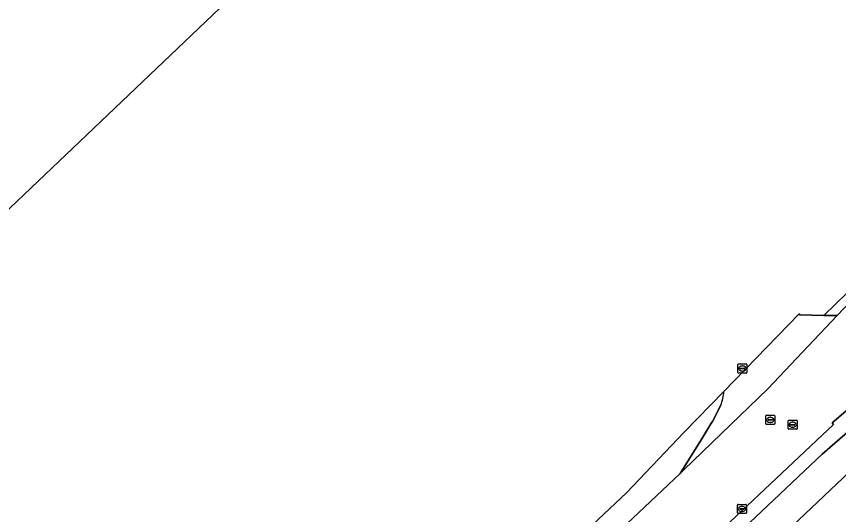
# Model space of a CAD drawing. Extents: x 156141 to 158132, y 385651 to 388333.
# Drawn here: x 156462.7 to 156553.2, y 387583.7 to 387638.5 of the extents above; entities that cross this region are included whole.
import ezdxf

# ---------------------------------------------------------------- set-up
doc = ezdxf.new("R2010")
doc.units = 0
for name, color, linetype in [('IMGEO_Berm_groen', 7, 'Continuous'), ('IMGEO_Erf', 7, 'Continuous'), ('IMGEO_Fietspad_gesloten', 7, 'Continuous'), ('IMGEO_Hek', 7, 'Continuous'), ('IMGEO_Kolk', 7, 'Continuous'), ('IMGEO_Pand', 7, 'Continuous'), ('IMGEO_Rijbaan_lokaal_gesloten', 7, 'Continuous'), ('IMGEO_Rijbaan_lokaal_open', 7, 'Continuous'), ('IMGEO_Rioolput', 7, 'Continuous')]:
    doc.layers.add(name, color=color, linetype=linetype)

msp = doc.modelspace()

# ---------------------------------------------------------------- linework, layer by layer
at = {"layer": 'IMGEO_Berm_groen'}
for points in [[(156495.527, 387537.568), (156551.398, 387590.304), (156578.126, 387613.433), (156585.415, 387620.086), (156584.258, 387621.261)], [(156590.669, 387620.135), (156581.442, 387611.597), (156554.376, 387588.321), (156498.217, 387535.194), (156430.268, 387471.316)], [(156576.876, 387614.53), (156552.503, 387593.766), (156552.666, 387593.555), (156494.497, 387538.848), (156379.528, 387430.462)], [(156540.59, 387597.212), (156536.23, 387592.718), (156529.863, 387586.065), (156510.629, 387567.966), (156497.455, 387555.488), (156496.881, 387556.093), (156495.089, 387554.361), (156495.654, 387553.795), (156471.142, 387530.701), (156468.008, 387527.74), (156473.626, 387529.59), (156535.77, 387588.187)], [(156535.77, 387588.187), (156538.283, 387592.184), (156539.159, 387593.638), (156539.317, 387593.901), (156540.239, 387595.708)]]:
    msp.add_lwpolyline(points, dxfattribs=at)
msp.add_arc((156535.879, 387597.518), 4.721, 337.44907, 356.27806, dxfattribs=at)
at = {"layer": 'IMGEO_Erf'}
for points in [[(156460.267, 387789.401), (156466.183, 387783.179), (156454.133, 387771.742), (156550.238, 387670.785), (156549.847, 387670.412), (156549.536, 387670.738), (156534.24, 387656.305), (156534.551, 387655.98), (156534.16, 387655.607), (156518.91, 387671.612), (156443.431, 387599.812)], [(156510.629, 387567.966), (156529.863, 387586.065), (156536.23, 387592.718), (156540.59, 387597.212), (156548.867, 387605.742), (156548.97, 387605.628), (156551.599, 387605.578), (156553.077, 387605.55), (156570.86, 387624.283), (156571.693, 387625.069), (156569.586, 387628.024), (156568.413, 387628.275), (156567.055, 387628.928), (156566.497, 387631.918), (156566.751, 387632.873), (156567.5, 387633.796), (156575.957, 387641.808)]]:
    msp.add_lwpolyline(points, dxfattribs=at)
at = {"layer": 'IMGEO_Fietspad_gesloten'}
for points in [[(156589.88, 387624.16), (156586.283, 387620.878), (156585.415, 387620.086), (156578.126, 387613.433), (156551.398, 387590.304), (156495.527, 387537.568), (156379.452, 387427.902), (156367.052, 387416.223), (156352.9, 387403.206)], [(156353.343, 387398.723), (156369.296, 387413.778), (156374.588, 387418.771), (156381.614, 387425.402), (156430.268, 387471.316), (156498.217, 387535.194), (156554.376, 387588.321), (156581.442, 387611.597), (156590.669, 387620.135)]]:
    msp.add_lwpolyline(points, dxfattribs=at)
at = {"layer": 'IMGEO_Hek'}
for points in [[(156570.86, 387624.283), (156551.599, 387605.578)], [(156548.867, 387605.742), (156540.59, 387597.212), (156536.23, 387592.718), (156529.863, 387586.065), (156510.629, 387567.966), (156497.455, 387555.488), (156496.881, 387556.093), (156495.089, 387554.361), (156495.654, 387553.795), (156471.142, 387530.701), (156467.766, 387527.512), (156457.451, 387517.769), (156452.106, 387512.72), (156425.089, 387487.348), (156391.387, 387455.539), (156391.052, 387455.634), (156386.592, 387456.896), (156386.35, 387456.964), (156377.511, 387448.6), (156375.204, 387442.28), (156374.956, 387442.047), (156370.988, 387438.316), (156367.952, 387435.462), (156364.053, 387431.796)], [(156551.599, 387605.578), (156548.97, 387605.628), (156548.867, 387605.742)]]:
    msp.add_lwpolyline(points, dxfattribs=at)
at = {"layer": 'IMGEO_Kolk'}
for p, q in [((156542.074, 387583.857), (156542.074, 387584.709)), ((156542.149, 387584.783), (156543.001, 387584.783)), ((156542.333, 387584.277), (156542.333, 387584.289)), ((156542.771, 387584.24), (156542.373, 387584.24)), ((156542.376, 387584.326), (156542.774, 387584.326)), ((156542.562, 387584.563), (156542.587, 387584.563)), ((156542.817, 387584.289), (156542.817, 387584.277)), ((156543.075, 387584.709), (156543.075, 387583.857)), ((156543.001, 387583.783), (156542.149, 387583.783)), ((156542.585, 387584.003), (156542.56, 387584.003))]:
    msp.add_line(p, q, dxfattribs=at)
for points in [[(156542.074, 387583.857), (156542.074, 387584.709)], [(156542.149, 387584.783), (156543.001, 387584.783)], [(156543.075, 387584.709), (156543.075, 387583.857)], [(156543.001, 387583.783), (156542.149, 387583.783)]]:
    msp.add_lwpolyline(points, dxfattribs=at)
for centre, radius, start, end in [((156542.151, 387584.707), 0.0765, 91.55205, 178.44795), ((156542.151, 387584.707), 0.0765, 91.55205, 178.44795), ((156542.373, 387584.286), 0.0403, 85.87752, 175.75265), ((156542.37, 387584.276), 0.0366, 178.93798, 274.71019), ((156542.774, 387584.283), 0.043, 264.86636, 352.45326), ((156542.778, 387584.288), 0.0386, 1.73085, 96.63898), ((156542.999, 387584.707), 0.0765, 1.55205, 88.44795), ((156542.999, 387584.707), 0.0765, 1.55205, 88.44795), ((156542.151, 387583.859), 0.0765, 181.55205, 268.44795), ((156542.151, 387583.859), 0.0765, 181.55205, 268.44795), ((156542.999, 387583.859), 0.0765, 271.55205, 358.44795), ((156542.999, 387583.859), 0.0765, 271.55205, 358.44795)]:
    msp.add_arc(centre, radius, start, end, dxfattribs=at)
for centre, major_axis, ratio, start_param, end_param in [((156542.561, 387584.283), (-0.387, 0.002), 0.722429, 4.712389, 7.853982), ((156542.586, 387584.283), (-0.39, 0.002), 0.717154, 1.570796, 4.712389)]:
    msp.add_ellipse(centre, major_axis=major_axis, ratio=ratio, start_param=start_param, end_param=end_param, dxfattribs=at)
at = {"layer": 'IMGEO_Pand'}
msp.add_lwpolyline([(156443.431, 387599.812), (156518.91, 387671.612), (156534.16, 387655.607), (156534.551, 387655.98), (156534.24, 387656.305), (156549.536, 387670.738), (156549.847, 387670.412), (156550.238, 387670.785), (156454.133, 387771.742), (156466.183, 387783.179), (156460.267, 387789.401)], dxfattribs=at)
at = {"layer": 'IMGEO_Rijbaan_lokaal_gesloten'}
for points in [[(156579.595, 387625.712), (156576.006, 387629.138), (156571.693, 387625.069), (156570.86, 387624.283), (156553.077, 387605.55), (156545.435, 387597.5), (156536.195, 387588.588), (156535.77, 387588.187), (156473.626, 387529.59), (156461.719, 387518.363), (156394.388, 387454.876), (156370.883, 387432.712), (156368.353, 387430.318), (156363.976, 387426.193), (156346.82, 387410.027)], [(156494.497, 387538.848), (156552.666, 387593.555), (156552.503, 387593.766), (156576.876, 387614.53)]]:
    msp.add_lwpolyline(points, dxfattribs=at)
at = {"layer": 'IMGEO_Rijbaan_lokaal_open'}
for points in [[(156540.239, 387595.708), (156539.317, 387593.901), (156539.159, 387593.638), (156538.283, 387592.184), (156535.77, 387588.187), (156536.195, 387588.588), (156545.435, 387597.5), (156553.077, 387605.55)], [(156553.077, 387605.55), (156551.599, 387605.578), (156548.97, 387605.628), (156548.867, 387605.742), (156540.59, 387597.212)]]:
    msp.add_lwpolyline(points, dxfattribs=at)
msp.add_arc((156535.879, 387597.518), 4.721, 337.44907, 356.27806, dxfattribs=at)
at = {"layer": 'IMGEO_Rioolput'}
for p, q in [((156542.13, 387599.309), (156542.13, 387600.161)), ((156542.205, 387600.235), (156543.057, 387600.235)), ((156542.389, 387599.729), (156542.389, 387599.741)), ((156542.827, 387599.692), (156542.429, 387599.692)), ((156542.432, 387599.778), (156542.83, 387599.778)), ((156542.641, 387599.455), (156542.616, 387599.455)), ((156542.618, 387600.015), (156542.643, 387600.015)), ((156542.873, 387599.741), (156542.873, 387599.729)), ((156543.131, 387600.161), (156543.131, 387599.309)), ((156543.057, 387599.235), (156542.205, 387599.235)), ((156545.199, 387593.657), (156545.199, 387594.509)), ((156545.274, 387594.583), (156546.126, 387594.583)), ((156545.458, 387594.077), (156545.458, 387594.089)), ((156545.896, 387594.04), (156545.498, 387594.04)), ((156545.501, 387594.126), (156545.899, 387594.126)), ((156545.687, 387594.363), (156545.712, 387594.363)), ((156545.942, 387594.089), (156545.942, 387594.077)), ((156546.2, 387594.509), (156546.2, 387593.657)), ((156547.745, 387594.043), (156548.597, 387594.043)), ((156546.126, 387593.583), (156545.274, 387593.583)), ((156545.71, 387593.803), (156545.685, 387593.803)), ((156547.67, 387593.117), (156547.67, 387593.969)), ((156547.929, 387593.537), (156547.929, 387593.549)), ((156548.367, 387593.5), (156547.969, 387593.5)), ((156547.972, 387593.586), (156548.37, 387593.586)), ((156548.181, 387593.263), (156548.156, 387593.263)), ((156548.158, 387593.823), (156548.183, 387593.823)), ((156548.413, 387593.549), (156548.413, 387593.537)), ((156548.671, 387593.969), (156548.671, 387593.117)), ((156548.597, 387593.043), (156547.745, 387593.043))]:
    msp.add_line(p, q, dxfattribs=at)
for points in [[(156542.13, 387599.309), (156542.13, 387600.161)], [(156542.205, 387600.235), (156543.057, 387600.235)], [(156543.131, 387600.161), (156543.131, 387599.309)], [(156543.057, 387599.235), (156542.205, 387599.235)], [(156545.199, 387593.657), (156545.199, 387594.509)], [(156545.274, 387594.583), (156546.126, 387594.583)], [(156546.2, 387594.509), (156546.2, 387593.657)], [(156547.745, 387594.043), (156548.597, 387594.043)], [(156546.126, 387593.583), (156545.274, 387593.583)], [(156547.67, 387593.117), (156547.67, 387593.969)], [(156548.671, 387593.969), (156548.671, 387593.117)], [(156548.597, 387593.043), (156547.745, 387593.043)]]:
    msp.add_lwpolyline(points, dxfattribs=at)
for centre, radius, start, end in [((156542.207, 387600.159), 0.0765, 91.55205, 178.44795), ((156542.207, 387600.159), 0.0765, 91.55205, 178.44795), ((156542.429, 387599.738), 0.0403, 85.87752, 175.75265), ((156542.426, 387599.728), 0.0366, 178.93798, 274.71019), ((156542.83, 387599.735), 0.043, 264.86636, 352.45326), ((156542.834, 387599.74), 0.0386, 1.73085, 96.63898), ((156543.055, 387600.159), 0.0765, 1.55205, 88.44795), ((156543.055, 387600.159), 0.0765, 1.55205, 88.44795), ((156542.207, 387599.311), 0.0765, 181.55205, 268.44795), ((156542.207, 387599.311), 0.0765, 181.55205, 268.44795), ((156543.055, 387599.311), 0.0765, 271.55205, 358.44795), ((156543.055, 387599.311), 0.0765, 271.55205, 358.44795), ((156545.276, 387594.507), 0.0765, 91.55205, 178.44795), ((156545.276, 387594.507), 0.0765, 91.55205, 178.44795), ((156545.498, 387594.086), 0.0403, 85.87752, 175.75265), ((156545.495, 387594.076), 0.0366, 178.93798, 274.71019), ((156545.899, 387594.083), 0.043, 264.86636, 352.45326), ((156545.903, 387594.088), 0.0386, 1.73085, 96.63898), ((156546.124, 387594.507), 0.0765, 1.55205, 88.44795), ((156546.124, 387594.507), 0.0765, 1.55205, 88.44795), ((156547.747, 387593.967), 0.0765, 91.55205, 178.44795), ((156547.747, 387593.967), 0.0765, 91.55205, 178.44795), ((156548.595, 387593.967), 0.0765, 1.55205, 88.44795), ((156548.595, 387593.967), 0.0765, 1.55205, 88.44795), ((156545.276, 387593.659), 0.0765, 181.55205, 268.44795), ((156545.276, 387593.659), 0.0765, 181.55205, 268.44795), ((156546.124, 387593.659), 0.0765, 271.55205, 358.44795), ((156546.124, 387593.659), 0.0765, 271.55205, 358.44795), ((156547.747, 387593.119), 0.0765, 181.55205, 268.44795), ((156547.747, 387593.119), 0.0765, 181.55205, 268.44795), ((156547.969, 387593.546), 0.0403, 85.87752, 175.75265), ((156547.966, 387593.536), 0.0366, 178.93798, 274.71019), ((156548.37, 387593.543), 0.043, 264.86636, 352.45326), ((156548.374, 387593.548), 0.0386, 1.73085, 96.63898), ((156548.595, 387593.119), 0.0765, 271.55205, 358.44795), ((156548.595, 387593.119), 0.0765, 271.55205, 358.44795)]:
    msp.add_arc(centre, radius, start, end, dxfattribs=at)
for centre, major_axis, ratio, start_param, end_param in [((156542.617, 387599.735), (-0.387, 0.002), 0.722429, 4.712389, 7.853982), ((156542.642, 387599.735), (-0.39, 0.002), 0.717154, 1.570796, 4.712389), ((156545.686, 387594.083), (-0.387, 0.002), 0.722429, 4.712389, 7.853982), ((156545.711, 387594.083), (-0.39, 0.002), 0.717154, 1.570796, 4.712389), ((156548.157, 387593.543), (-0.387, 0.002), 0.722429, 4.712389, 7.853982), ((156548.182, 387593.543), (-0.39, 0.002), 0.717154, 1.570796, 4.712389)]:
    msp.add_ellipse(centre, major_axis=major_axis, ratio=ratio, start_param=start_param, end_param=end_param, dxfattribs=at)

doc.saveas('drawing.dxf')
